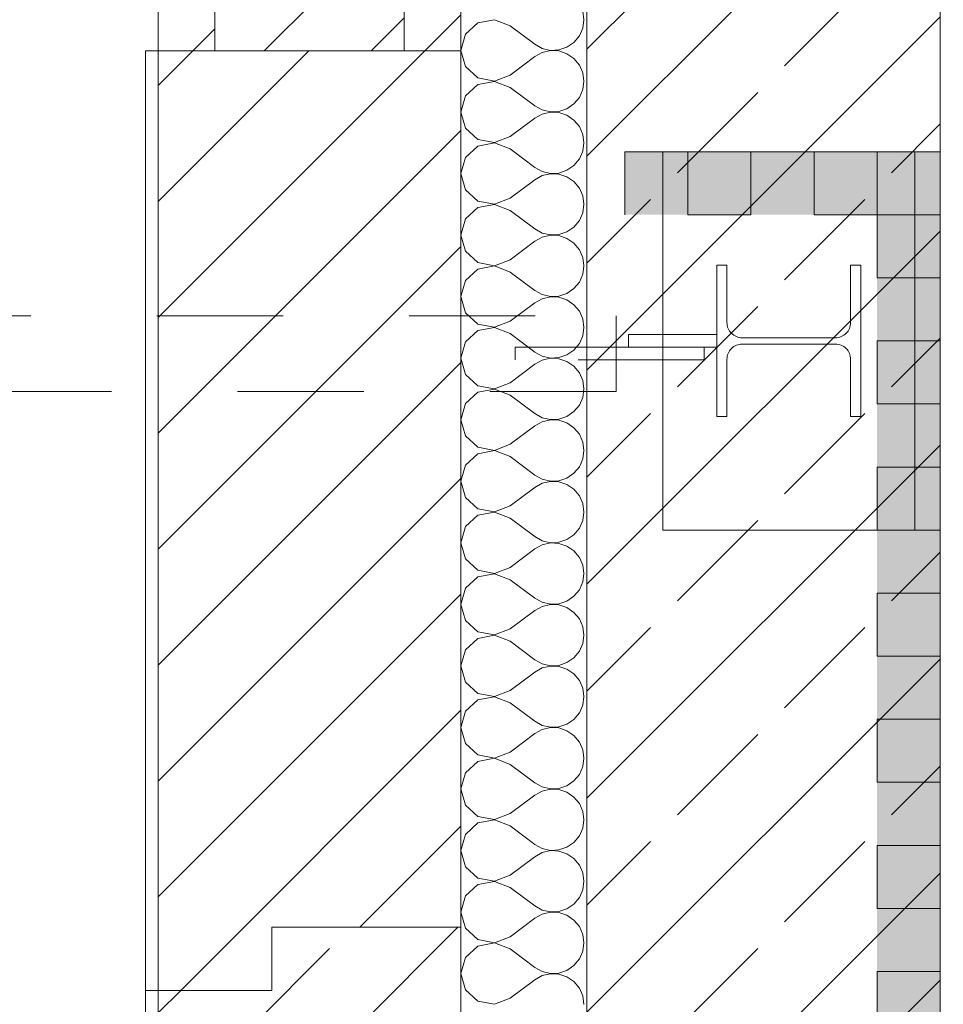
# Model space of a CAD drawing. Header units: metres. Extents: x -3.6 to 84.5, y -11 to 16.8.
# Tile 573 of 656: x 54.76 to 55.492, y -6.896 to -6.115. Entities that reach past the tile are written whole.
import ezdxf

# ---------------------------------------------------------------- set-up
doc = ezdxf.new("R2010")
doc.units = ezdxf.units.M
doc.header["$MEASUREMENT"] = 0
doc.linetypes.add('Strichlinie eng', pattern=[0.115, 0.075, -0.04])
doc.linetypes.add('Wipeout_Contour', pattern=[1, 0, -1])
for name, color, linetype in [('152 - Bemaßung_ Beschriftung.Ausbau', 7, 'Continuous'), ('301 - Elemente.Linie', 7, 'Continuous'), ('302 - Elemente.Schraffur', 7, 'Continuous'), ('603 - Struktur.Bodenplatte_ Decke Roh', 7, 'Continuous')]:
    doc.layers.add(name, color=color, linetype=linetype)
doc.styles.add('ERSTELLTER_STIL_2', font='txt')
doc.dimstyles.new('ERSTELLTER_STIL__3', dxfattribs={"dimtxt": 0.1, "dimasz": 0.0532, "dimexe": 0.18, "dimexo": 0.0625, "dimgap": 0, "dimtad": 1, "dimtih": 1, "dimtoh": 1, "dimzin": 0, "dimdsep": 46, "dimtxsty": 'ERSTELLTER_STIL_2', "dimblk": 'ARROWHEAD_2', "dimblk1": 'ARROWHEAD_2', "dimblk2": 'ARROWHEAD_2', "dimcen": 0.09, "dimse1": 1, "dimse2": 1, "dimclrd": 7, "dimclre": 7, "dimclrt": 7, "dimazin": 0, "dimtfac": 1, "dimtdec": 4, "dimtmove": 0, "dimatfit": 3, "dimfxl": 1, "dimtolj": 1, "dimtzin": 0, "dimarcsym": 0})
pattern_1 = [(45, (0, 0), (-0.08485281, 0.08485281), []), (45, (-0.04243, 0.04243), (-0.08485281, 0.08485281), [0.09, -0.03])]
pattern_2 = [(45, (0, 0), (-0.04596194, 0.04596194), [])]
pattern_3 = [(45, (0, 0), (-0.01767767, 0.01767767), [0, -0.025])]

# ---------------------------------------------------------------- blocks, each defined once
blk = doc.blocks.new('*X4')
at = {"layer": '302 - Elemente.Schraffur', "color": 7, "linetype": 'Continuous', "lineweight": 5}
for p, q in [((55.20759, -6.11529), (55.20666, -6.10862)), ((55.12348, -6.11786), (55.11363, -6.12686)), ((55.13658, -6.11539), (55.12348, -6.11786)), ((55.14903, -6.12017), (55.13658, -6.11539)), ((55.14903, -6.12017), (55.16855, -6.13481)), ((55.20666, -6.12195), (55.20759, -6.11529)), ((55.11363, -6.12686), (55.10999, -6.13969)), ((55.19965, -6.1333), (55.20395, -6.12811)), ((55.20395, -6.12811), (55.20666, -6.12195)), ((55.16855, -6.13481), (55.17444, -6.13806)), ((55.1941, -6.13711), (55.19965, -6.1333)), ((55.10999, -6.13969), (55.11363, -6.15252)), ((55.14903, -6.15921), (55.16855, -6.14457)), ((55.17444, -6.14131), (55.16855, -6.14457)), ((55.17444, -6.13806), (55.181, -6.13959)), ((55.181, -6.13979), (55.17444, -6.14131)), ((55.181, -6.13959), (55.18772, -6.13926)), ((55.18772, -6.14011), (55.181, -6.13979)), ((55.18772, -6.13926), (55.1941, -6.13711)), ((55.1941, -6.14226), (55.18772, -6.14011)), ((55.19965, -6.14608), (55.1941, -6.14226)), ((55.20395, -6.15126), (55.19965, -6.14608)), ((55.20666, -6.15742), (55.20395, -6.15126)), ((55.11363, -6.15252), (55.12348, -6.16151)), ((55.13658, -6.16399), (55.14903, -6.15921)), ((55.20759, -6.16409), (55.20666, -6.15742)), ((55.12348, -6.16666), (55.11363, -6.17566)), ((55.12348, -6.16151), (55.13658, -6.16399)), ((55.13658, -6.16419), (55.12348, -6.16666)), ((55.14903, -6.16897), (55.13658, -6.16419)), ((55.20666, -6.17076), (55.20759, -6.16409)), ((55.11363, -6.17566), (55.10999, -6.18849)), ((55.14903, -6.16897), (55.16855, -6.18361)), ((55.20395, -6.17692), (55.20666, -6.17076)), ((55.16855, -6.18361), (55.17444, -6.18687)), ((55.1941, -6.18591), (55.19965, -6.1821)), ((55.19965, -6.1821), (55.20395, -6.17692)), ((55.10999, -6.18849), (55.11363, -6.20132)), ((55.17444, -6.19011), (55.16855, -6.19337)), ((55.17444, -6.18687), (55.181, -6.18839)), ((55.181, -6.18859), (55.17444, -6.19011)), ((55.181, -6.18839), (55.18772, -6.18806)), ((55.18772, -6.18891), (55.181, -6.18859)), ((55.18772, -6.18806), (55.1941, -6.18591)), ((55.1941, -6.19106), (55.18772, -6.18891)), ((55.19965, -6.19488), (55.1941, -6.19106)), ((55.14903, -6.20801), (55.16855, -6.19337)), ((55.20395, -6.20006), (55.19965, -6.19488)), ((55.11363, -6.20132), (55.12348, -6.21031)), ((55.20666, -6.20622), (55.20395, -6.20006)), ((55.20759, -6.21289), (55.20666, -6.20622)), ((55.12348, -6.21031), (55.13658, -6.21279)), ((55.13658, -6.21299), (55.12348, -6.21546)), ((55.13658, -6.21279), (55.14903, -6.20801)), ((55.14903, -6.21777), (55.13658, -6.21299)), ((55.20666, -6.21956), (55.20759, -6.21289)), ((55.12348, -6.21546), (55.11363, -6.22446)), ((55.14903, -6.21777), (55.16855, -6.23241)), ((55.20395, -6.22572), (55.20666, -6.21956)), ((55.11363, -6.22446), (55.10999, -6.23729)), ((55.19965, -6.2309), (55.20395, -6.22572)), ((55.10999, -6.23729), (55.11363, -6.25012)), ((55.16855, -6.23241), (55.17444, -6.23567)), ((55.17444, -6.23567), (55.181, -6.23719)), ((55.181, -6.23739), (55.17444, -6.23891)), ((55.181, -6.23719), (55.18772, -6.23686)), ((55.18772, -6.23771), (55.181, -6.23739)), ((55.18772, -6.23686), (55.1941, -6.23471)), ((55.1941, -6.23986), (55.18772, -6.23771)), ((55.1941, -6.23471), (55.19965, -6.2309)), ((55.14903, -6.25681), (55.16855, -6.24217)), ((55.17444, -6.23891), (55.16855, -6.24217)), ((55.19965, -6.24368), (55.1941, -6.23986)), ((55.20395, -6.24886), (55.19965, -6.24368)), ((55.11363, -6.25012), (55.12348, -6.25911)), ((55.20666, -6.25502), (55.20395, -6.24886)), ((55.12348, -6.25911), (55.13658, -6.26159)), ((55.13658, -6.26159), (55.14903, -6.25681)), ((55.20759, -6.26169), (55.20666, -6.25502)), ((55.20666, -6.26836), (55.20759, -6.26169)), ((55.12348, -6.26426), (55.11363, -6.27326)), ((55.13658, -6.26179), (55.12348, -6.26426)), ((55.14903, -6.26657), (55.13658, -6.26179)), ((55.14903, -6.26657), (55.16855, -6.28121)), ((55.20395, -6.27452), (55.20666, -6.26836)), ((55.11363, -6.27326), (55.10999, -6.28609)), ((55.19965, -6.2797), (55.20395, -6.27452)), ((55.16855, -6.28121), (55.17444, -6.28447)), ((55.17444, -6.28447), (55.181, -6.28599)), ((55.18772, -6.28566), (55.1941, -6.28351)), ((55.1941, -6.28351), (55.19965, -6.2797)), ((55.10999, -6.28609), (55.11363, -6.29892)), ((55.14903, -6.30561), (55.16855, -6.29097)), ((55.17444, -6.28771), (55.16855, -6.29097)), ((55.181, -6.28619), (55.17444, -6.28771)), ((55.181, -6.28599), (55.18772, -6.28566)), ((55.18772, -6.28651), (55.181, -6.28619)), ((55.1941, -6.28867), (55.18772, -6.28651)), ((55.19965, -6.29248), (55.1941, -6.28867)), ((55.20395, -6.29766), (55.19965, -6.29248)), ((55.11363, -6.29892), (55.12348, -6.30791)), ((55.20666, -6.30382), (55.20395, -6.29766)), ((55.12348, -6.30791), (55.13658, -6.31039)), ((55.13658, -6.31039), (55.14903, -6.30561)), ((55.20759, -6.31049), (55.20666, -6.30382)), ((55.12348, -6.31307), (55.11363, -6.32206)), ((55.13658, -6.31059), (55.12348, -6.31307)), ((55.14903, -6.31537), (55.13658, -6.31059)), ((55.14903, -6.31537), (55.16855, -6.33001)), ((55.20666, -6.31716), (55.20759, -6.31049)), ((55.11363, -6.32206), (55.10999, -6.33489)), ((55.19965, -6.3285), (55.20395, -6.32332)), ((55.20395, -6.32332), (55.20666, -6.31716)), ((55.16855, -6.33001), (55.17444, -6.33327)), ((55.1941, -6.33231), (55.19965, -6.3285)), ((55.10999, -6.33489), (55.11363, -6.34772)), ((55.14903, -6.35441), (55.16855, -6.33977)), ((55.17444, -6.33651), (55.16855, -6.33977)), ((55.17444, -6.33327), (55.181, -6.33479)), ((55.181, -6.33499), (55.17444, -6.33651)), ((55.181, -6.33479), (55.18772, -6.33446)), ((55.18772, -6.33531), (55.181, -6.33499)), ((55.18772, -6.33446), (55.1941, -6.33231)), ((55.1941, -6.33747), (55.18772, -6.33531)), ((55.19965, -6.34128), (55.1941, -6.33747)), ((55.20395, -6.34646), (55.19965, -6.34128)), ((55.20666, -6.35262), (55.20395, -6.34646)), ((55.11363, -6.34772), (55.12348, -6.35671)), ((55.13658, -6.35919), (55.14903, -6.35441)), ((55.20759, -6.35929), (55.20666, -6.35262)), ((55.12348, -6.36187), (55.11363, -6.37086)), ((55.12348, -6.35671), (55.13658, -6.35919)), ((55.13658, -6.35939), (55.12348, -6.36187)), ((55.14903, -6.36417), (55.13658, -6.35939)), ((55.20666, -6.36596), (55.20759, -6.35929)), ((55.11363, -6.37086), (55.10999, -6.38369)), ((55.14903, -6.36417), (55.16855, -6.37881)), ((55.20395, -6.37212), (55.20666, -6.36596)), ((55.16855, -6.37881), (55.17444, -6.38207)), ((55.1941, -6.38111), (55.19965, -6.3773)), ((55.19965, -6.3773), (55.20395, -6.37212)), ((55.10999, -6.38369), (55.11363, -6.39652)), ((55.17444, -6.38531), (55.16855, -6.38857)), ((55.17444, -6.38207), (55.181, -6.38359)), ((55.181, -6.38379), (55.17444, -6.38531)), ((55.181, -6.38359), (55.18772, -6.38327)), ((55.18772, -6.38412), (55.181, -6.38379)), ((55.18772, -6.38327), (55.1941, -6.38111)), ((55.1941, -6.38627), (55.18772, -6.38412)), ((55.19965, -6.39008), (55.1941, -6.38627)), ((55.14903, -6.40321), (55.16855, -6.38857)), ((55.20395, -6.39526), (55.19965, -6.39008)), ((55.11363, -6.39652), (55.12348, -6.40551)), ((55.20666, -6.40142), (55.20395, -6.39526)), ((55.20759, -6.40809), (55.20666, -6.40142)), ((55.12348, -6.40551), (55.13658, -6.40799)), ((55.13658, -6.40819), (55.12348, -6.41067)), ((55.13658, -6.40799), (55.14903, -6.40321)), ((55.14903, -6.41297), (55.13658, -6.40819)), ((55.20666, -6.41476), (55.20759, -6.40809)), ((55.12348, -6.41067), (55.11363, -6.41966)), ((55.14903, -6.41297), (55.16855, -6.42761)), ((55.20395, -6.42092), (55.20666, -6.41476)), ((55.11363, -6.41966), (55.10999, -6.43249)), ((55.19965, -6.4261), (55.20395, -6.42092)), ((55.10999, -6.43249), (55.11363, -6.44532)), ((55.16855, -6.42761), (55.17444, -6.43087)), ((55.17444, -6.43087), (55.181, -6.43239)), ((55.181, -6.43259), (55.17444, -6.43411)), ((55.181, -6.43239), (55.18772, -6.43207)), ((55.18772, -6.43292), (55.181, -6.43259)), ((55.18772, -6.43207), (55.1941, -6.42991)), ((55.1941, -6.43507), (55.18772, -6.43292)), ((55.1941, -6.42991), (55.19965, -6.4261)), ((55.14903, -6.45201), (55.16855, -6.43737)), ((55.17444, -6.43411), (55.16855, -6.43737)), ((55.19965, -6.43888), (55.1941, -6.43507)), ((55.20395, -6.44406), (55.19965, -6.43888)), ((55.11363, -6.44532), (55.12348, -6.45432)), ((55.20666, -6.45022), (55.20395, -6.44406)), ((55.12348, -6.45432), (55.13658, -6.45679)), ((55.13658, -6.45679), (55.14903, -6.45201)), ((55.20759, -6.45689), (55.20666, -6.45022)), ((55.12348, -6.45947), (55.11363, -6.46846)), ((55.13658, -6.45699), (55.12348, -6.45947)), ((55.14903, -6.46177), (55.13658, -6.45699)), ((55.14903, -6.46177), (55.16855, -6.47641)), ((55.20395, -6.46972), (55.20666, -6.46356)), ((55.20666, -6.46356), (55.20759, -6.45689)), ((55.11363, -6.46846), (55.10999, -6.48129)), ((55.19965, -6.4749), (55.20395, -6.46972)), ((55.16855, -6.47641), (55.17444, -6.47967)), ((55.17444, -6.47967), (55.181, -6.48119)), ((55.18772, -6.48087), (55.1941, -6.47872)), ((55.1941, -6.47872), (55.19965, -6.4749)), ((55.10999, -6.48129), (55.11363, -6.49412)), ((55.14903, -6.50081), (55.16855, -6.48617)), ((55.17444, -6.48291), (55.16855, -6.48617)), ((55.181, -6.48139), (55.17444, -6.48291)), ((55.181, -6.48119), (55.18772, -6.48087)), ((55.18772, -6.48172), (55.181, -6.48139)), ((55.1941, -6.48387), (55.18772, -6.48172)), ((55.19965, -6.48768), (55.1941, -6.48387)), ((55.20395, -6.49286), (55.19965, -6.48768)), ((55.11363, -6.49412), (55.12348, -6.50312)), ((55.20666, -6.49902), (55.20395, -6.49286)), ((55.12348, -6.50312), (55.13658, -6.50559)), ((55.13658, -6.50559), (55.14903, -6.50081)), ((55.20759, -6.50569), (55.20666, -6.49902)), ((55.12348, -6.50827), (55.11363, -6.51726)), ((55.13658, -6.50579), (55.12348, -6.50827)), ((55.14903, -6.51057), (55.13658, -6.50579)), ((55.14903, -6.51057), (55.16855, -6.52521)), ((55.20666, -6.51236), (55.20759, -6.50569)), ((55.11363, -6.51726), (55.10999, -6.53009)), ((55.19965, -6.5237), (55.20395, -6.51852)), ((55.20395, -6.51852), (55.20666, -6.51236)), ((55.16855, -6.52521), (55.17444, -6.52847)), ((55.1941, -6.52752), (55.19965, -6.5237)), ((55.10999, -6.53009), (55.11363, -6.54292)), ((55.17444, -6.53171), (55.16855, -6.53497)), ((55.17444, -6.52847), (55.181, -6.52999)), ((55.181, -6.53019), (55.17444, -6.53171)), ((55.181, -6.52999), (55.18772, -6.52967)), ((55.18772, -6.53052), (55.181, -6.53019)), ((55.18772, -6.52967), (55.1941, -6.52752)), ((55.1941, -6.53267), (55.18772, -6.53052)), ((55.19965, -6.53648), (55.1941, -6.53267)), ((55.14903, -6.54961), (55.16855, -6.53497)), ((55.20395, -6.54166), (55.19965, -6.53648)), ((55.20666, -6.54782), (55.20395, -6.54166)), ((55.11363, -6.54292), (55.12348, -6.55192)), ((55.13658, -6.55439), (55.14903, -6.54961)), ((55.20759, -6.55449), (55.20666, -6.54782)), ((55.12348, -6.55707), (55.11363, -6.56606)), ((55.12348, -6.55192), (55.13658, -6.55439)), ((55.13658, -6.55459), (55.12348, -6.55707)), ((55.14903, -6.55937), (55.13658, -6.55459)), ((55.20666, -6.56116), (55.20759, -6.55449)), ((55.11363, -6.56606), (55.10999, -6.57889)), ((55.14903, -6.55937), (55.16855, -6.57401)), ((55.20395, -6.56732), (55.20666, -6.56116)), ((55.1941, -6.57632), (55.19965, -6.5725)), ((55.19965, -6.5725), (55.20395, -6.56732)), ((55.10999, -6.57889), (55.11363, -6.59172)), ((55.16855, -6.57401), (55.17444, -6.57727)), ((55.17444, -6.58052), (55.16855, -6.58377)), ((55.17444, -6.57727), (55.181, -6.57879)), ((55.181, -6.57899), (55.17444, -6.58052)), ((55.181, -6.57879), (55.18772, -6.57847)), ((55.18772, -6.57932), (55.181, -6.57899)), ((55.18772, -6.57847), (55.1941, -6.57632)), ((55.1941, -6.58147), (55.18772, -6.57932)), ((55.19965, -6.58528), (55.1941, -6.58147)), ((55.14903, -6.59841), (55.16855, -6.58377)), ((55.20395, -6.59046), (55.19965, -6.58528)), ((55.11363, -6.59172), (55.12348, -6.60072)), ((55.20666, -6.59663), (55.20395, -6.59046)), ((55.20759, -6.60329), (55.20666, -6.59663)), ((55.12348, -6.60072), (55.13658, -6.60319)), ((55.13658, -6.60339), (55.12348, -6.60587)), ((55.13658, -6.60319), (55.14903, -6.59841)), ((55.14903, -6.60817), (55.13658, -6.60339)), ((55.20666, -6.60996), (55.20759, -6.60329)), ((55.12348, -6.60587), (55.11363, -6.61487)), ((55.14903, -6.60817), (55.16855, -6.62281)), ((55.20395, -6.61612), (55.20666, -6.60996)), ((55.11363, -6.61487), (55.10999, -6.62769)), ((55.19965, -6.6213), (55.20395, -6.61612)), ((55.10999, -6.62769), (55.11363, -6.64052)), ((55.16855, -6.62281), (55.17444, -6.62607)), ((55.17444, -6.62607), (55.181, -6.62759)), ((55.181, -6.62779), (55.17444, -6.62932)), ((55.181, -6.62759), (55.18772, -6.62727)), ((55.18772, -6.62812), (55.181, -6.62779)), ((55.18772, -6.62727), (55.1941, -6.62512)), ((55.1941, -6.63027), (55.18772, -6.62812)), ((55.1941, -6.62512), (55.19965, -6.6213)), ((55.14903, -6.64721), (55.16855, -6.63257)), ((55.17444, -6.62932), (55.16855, -6.63257)), ((55.19965, -6.63408), (55.1941, -6.63027)), ((55.20395, -6.63927), (55.19965, -6.63408)), ((55.11363, -6.64052), (55.12348, -6.64952)), ((55.20666, -6.64543), (55.20395, -6.63927)), ((55.12348, -6.64952), (55.13658, -6.652)), ((55.13658, -6.652), (55.14903, -6.64721)), ((55.20759, -6.65209), (55.20666, -6.64543)), ((55.12348, -6.65467), (55.11363, -6.66367)), ((55.13658, -6.65219), (55.12348, -6.65467)), ((55.14903, -6.65697), (55.13658, -6.65219)), ((55.14903, -6.65697), (55.16855, -6.67161)), ((55.20395, -6.66492), (55.20666, -6.65876)), ((55.20666, -6.65876), (55.20759, -6.65209)), ((55.11363, -6.66367), (55.10999, -6.67649)), ((55.19965, -6.67011), (55.20395, -6.66492)), ((55.16855, -6.67161), (55.17444, -6.67487)), ((55.17444, -6.67487), (55.181, -6.6764)), ((55.18772, -6.67607), (55.1941, -6.67392)), ((55.1941, -6.67392), (55.19965, -6.67011)), ((55.10999, -6.67649), (55.11363, -6.68932)), ((55.14903, -6.69601), (55.16855, -6.68137)), ((55.17444, -6.67812), (55.16855, -6.68137)), ((55.181, -6.67659), (55.17444, -6.67812)), ((55.181, -6.6764), (55.18772, -6.67607)), ((55.18772, -6.67692), (55.181, -6.67659)), ((55.1941, -6.67907), (55.18772, -6.67692)), ((55.19965, -6.68288), (55.1941, -6.67907)), ((55.20395, -6.68807), (55.19965, -6.68288)), ((55.11363, -6.68932), (55.12348, -6.69832)), ((55.20666, -6.69423), (55.20395, -6.68807)), ((55.12348, -6.69832), (55.13658, -6.7008)), ((55.13658, -6.7008), (55.14903, -6.69601)), ((55.20759, -6.70089), (55.20666, -6.69423)), ((55.12348, -6.70347), (55.11363, -6.71247)), ((55.13658, -6.70099), (55.12348, -6.70347)), ((55.14903, -6.70577), (55.13658, -6.70099)), ((55.14903, -6.70577), (55.16855, -6.72041)), ((55.20666, -6.70756), (55.20759, -6.70089)), ((55.11363, -6.71247), (55.10999, -6.72529)), ((55.19965, -6.71891), (55.20395, -6.71372)), ((55.20395, -6.71372), (55.20666, -6.70756)), ((55.16855, -6.72041), (55.17444, -6.72367)), ((55.1941, -6.72272), (55.19965, -6.71891)), ((55.10999, -6.72529), (55.11363, -6.73812)), ((55.17444, -6.72692), (55.16855, -6.73017)), ((55.17444, -6.72367), (55.181, -6.7252)), ((55.181, -6.72539), (55.17444, -6.72692)), ((55.181, -6.7252), (55.18772, -6.72487)), ((55.18772, -6.72572), (55.181, -6.72539)), ((55.18772, -6.72487), (55.1941, -6.72272)), ((55.1941, -6.72787), (55.18772, -6.72572)), ((55.19965, -6.73168), (55.1941, -6.72787)), ((55.14903, -6.74481), (55.16855, -6.73017)), ((55.20395, -6.73687), (55.19965, -6.73168)), ((55.20666, -6.74303), (55.20395, -6.73687)), ((55.11363, -6.73812), (55.12348, -6.74712)), ((55.13658, -6.7496), (55.14903, -6.74481)), ((55.20759, -6.74969), (55.20666, -6.74303)), ((55.12348, -6.75227), (55.11363, -6.76127)), ((55.12348, -6.74712), (55.13658, -6.7496)), ((55.13658, -6.74979), (55.12348, -6.75227)), ((55.14903, -6.75457), (55.13658, -6.74979)), ((55.20666, -6.75636), (55.20759, -6.74969)), ((55.11363, -6.76127), (55.10999, -6.7741)), ((55.14903, -6.75457), (55.16855, -6.76922)), ((55.20395, -6.76252), (55.20666, -6.75636)), ((55.1941, -6.77152), (55.19965, -6.76771)), ((55.19965, -6.76771), (55.20395, -6.76252)), ((55.10999, -6.7741), (55.11363, -6.78692)), ((55.16855, -6.76922), (55.17444, -6.77247)), ((55.17444, -6.77572), (55.16855, -6.77898)), ((55.17444, -6.77247), (55.181, -6.774)), ((55.181, -6.77419), (55.17444, -6.77572)), ((55.181, -6.774), (55.18772, -6.77367)), ((55.18772, -6.77452), (55.181, -6.77419)), ((55.18772, -6.77367), (55.1941, -6.77152)), ((55.1941, -6.77667), (55.18772, -6.77452)), ((55.19965, -6.78048), (55.1941, -6.77667)), ((55.14903, -6.79362), (55.16855, -6.77898)), ((55.20395, -6.78567), (55.19965, -6.78048)), ((55.11363, -6.78692), (55.12348, -6.79592)), ((55.20666, -6.79183), (55.20395, -6.78567)), ((55.20759, -6.7985), (55.20666, -6.79183)), ((55.12348, -6.79592), (55.13658, -6.7984)), ((55.13658, -6.79859), (55.12348, -6.80107)), ((55.13658, -6.7984), (55.14903, -6.79362)), ((55.14903, -6.80338), (55.13658, -6.79859)), ((55.20666, -6.80516), (55.20759, -6.7985)), ((55.12348, -6.80107), (55.11363, -6.81007)), ((55.14903, -6.80338), (55.16855, -6.81802)), ((55.20395, -6.81132), (55.20666, -6.80516)), ((55.11363, -6.81007), (55.10999, -6.8229)), ((55.19965, -6.81651), (55.20395, -6.81132)), ((55.10999, -6.8229), (55.11363, -6.83572)), ((55.16855, -6.81802), (55.17444, -6.82127)), ((55.17444, -6.82127), (55.181, -6.8228)), ((55.181, -6.82299), (55.17444, -6.82452)), ((55.181, -6.8228), (55.18772, -6.82247)), ((55.18772, -6.82332), (55.181, -6.82299)), ((55.18772, -6.82247), (55.1941, -6.82032)), ((55.1941, -6.82547), (55.18772, -6.82332)), ((55.1941, -6.82032), (55.19965, -6.81651)), ((55.14903, -6.84242), (55.16855, -6.82778)), ((55.17444, -6.82452), (55.16855, -6.82778)), ((55.19965, -6.82928), (55.1941, -6.82547)), ((55.20395, -6.83447), (55.19965, -6.82928)), ((55.11363, -6.83572), (55.12348, -6.84472)), ((55.20666, -6.84063), (55.20395, -6.83447)), ((55.12348, -6.84472), (55.13658, -6.8472)), ((55.13658, -6.8472), (55.14903, -6.84242)), ((55.20759, -6.8473), (55.20666, -6.84063)), ((55.12348, -6.84987), (55.11363, -6.85887)), ((55.13658, -6.84739), (55.12348, -6.84987)), ((55.14903, -6.85218), (55.13658, -6.84739)), ((55.14903, -6.85218), (55.16855, -6.86682)), ((55.20395, -6.86012), (55.20666, -6.85396)), ((55.20666, -6.85396), (55.20759, -6.8473)), ((55.11363, -6.85887), (55.10999, -6.8717)), ((55.19965, -6.86531), (55.20395, -6.86012)), ((55.16855, -6.86682), (55.17444, -6.87007)), ((55.17444, -6.87007), (55.181, -6.8716)), ((55.18772, -6.87127), (55.1941, -6.86912)), ((55.1941, -6.86912), (55.19965, -6.86531)), ((55.10999, -6.8717), (55.11363, -6.88452)), ((55.14903, -6.89122), (55.16855, -6.87658)), ((55.17444, -6.87332), (55.16855, -6.87658)), ((55.181, -6.87179), (55.17444, -6.87332)), ((55.181, -6.8716), (55.18772, -6.87127)), ((55.18772, -6.87212), (55.181, -6.87179)), ((55.1941, -6.87427), (55.18772, -6.87212)), ((55.19965, -6.87808), (55.1941, -6.87427)), ((55.20395, -6.88327), (55.19965, -6.87808)), ((55.11363, -6.88452), (55.12348, -6.89352)), ((55.20666, -6.88943), (55.20395, -6.88327)), ((55.12348, -6.89352), (55.13658, -6.896)), ((55.13658, -6.896), (55.14903, -6.89122)), ((55.20759, -6.8961), (55.20666, -6.88943))]:
    blk.add_line(p, q, dxfattribs=at)
blk = doc.blocks.new('*D297')
at = {"layer": '152 - Bemaßung_ Beschriftung.Ausbau', "color": 7, "linetype": 'Continuous', "lineweight": 5}
for p, q in [((47.43999, -9.1375), (47.43999, -9.0325)), ((47.4602, -9.05), (47.41978, -9.12)), ((62.05523, -9.05), (62.01482, -9.12)), ((47.28999, -9.085), (47.43999, -9.085)), ((47.43999, -9.085), (62.03503, -9.085))]:
    blk.add_line(p, q, dxfattribs=at)
at = {"layer": '152 - Bemaßung_ Beschriftung.Ausbau', "color": 7, "lineweight": 5, "insert": (54.54149, -9.08441), "char_height": 0.1, "attachment_point": 7, "style": 'ERSTELLTER_STIL_2'}
blk.add_mtext('\\A1;{\\pql;\\fArial|b0|i0|c0|p38;14,59\\fArial|b0|i0|c0|p38;\\A1{\\H.66x;\\S5^  ;}}', dxfattribs=at)
blk = doc.blocks.new('ARROWHEAD_2')
at = {"color": 0, "linetype": 'Continuous', "lineweight": 0}
for p, q in [((-0.378, -0.655), (0.378, 0.655)), ((0, 0), (-1, 0))]:
    blk.add_line(p, q, dxfattribs=at)
blk = doc.blocks.new('*D298')
at = {"layer": '152 - Bemaßung_ Beschriftung.Ausbau', "color": 7, "linetype": 'Continuous', "lineweight": 5}
for p, q in [((62.03503, -9.1375), (62.03503, -9.0325)), ((62.05523, -9.05), (62.01482, -9.12)), ((62.29523, -9.05), (62.25482, -9.12)), ((47.43999, -9.085), (62.03503, -9.085)), ((62.03503, -9.085), (62.27503, -9.085))]:
    blk.add_line(p, q, dxfattribs=at)
at = {"layer": '152 - Bemaßung_ Beschriftung.Ausbau', "color": 7, "lineweight": 5, "insert": (62.07914, -9.065), "char_height": 0.1, "attachment_point": 7, "style": 'ERSTELLTER_STIL_2'}
blk.add_mtext('\\A1;{\\pql;\\fArial|b0|i0|c0|p38;24}', dxfattribs=at)
blk = doc.blocks.new('*D485')
at = {"layer": '152 - Bemaßung_ Beschriftung.Ausbau', "color": 7, "linetype": 'Continuous', "lineweight": 5}
for p, q in [((52.25, -10.1375), (52.25, -10.0325)), ((52.27021, -10.05), (52.22979, -10.12)), ((54.89019, -10.05), (54.84978, -10.12)), ((52.11, -10.085), (52.25, -10.085)), ((52.25, -10.085), (54.86999, -10.085))]:
    blk.add_line(p, q, dxfattribs=at)
at = {"layer": '152 - Bemaßung_ Beschriftung.Ausbau', "color": 7, "lineweight": 5, "insert": (53.42696, -10.065), "char_height": 0.1, "attachment_point": 7, "style": 'ERSTELLTER_STIL_2'}
blk.add_mtext('\\A1;{\\pql;\\fArial|b0|i0|c0|p38;2,62}', dxfattribs=at)
blk = doc.blocks.new('*D488')
at = {"layer": '152 - Bemaßung_ Beschriftung.Ausbau', "color": 7, "linetype": 'Continuous', "lineweight": 5}
for p, q in [((55.20999, -10.1375), (55.20999, -10.0325)), ((62.42503, -10.1375), (62.42503, -10.0325)), ((55.2302, -10.05), (55.18978, -10.12)), ((62.40482, -10.12), (62.44523, -10.05)), ((55.10999, -10.085), (55.20999, -10.085)), ((55.20999, -10.085), (62.42503, -10.085)), ((62.42503, -10.085), (62.45926, -10.085))]:
    blk.add_line(p, q, dxfattribs=at)
at = {"layer": '152 - Bemaßung_ Beschriftung.Ausbau', "color": 7, "lineweight": 5, "char_height": 0.1, "attachment_point": 7, "style": 'ERSTELLTER_STIL_2'}
for s, insert in [('\\A1;{\\pql;\\fArial|b0|i0|c0|p38;7,21\\fArial|b0|i0|c0|p38;\\A1{\\H.66x;\\S5^  ;}}', (58.73532, -10.08441)), ('\\A1;{\\pql;\\fArial|b0|i0|c0|p38;10}', (55.23022, -10.065))]:
    blk.add_mtext(s, dxfattribs=dict(at, insert=insert))
blk = doc.blocks.new('*D526')
at = {"layer": '152 - Bemaßung_ Beschriftung.Ausbau', "color": 7, "linetype": 'Continuous', "lineweight": 5}
for p, q in [((54.67999, -9.6375), (54.67999, -9.5325)), ((54.7002, -9.55), (54.65978, -9.62)), ((58.0002, -9.55), (57.95978, -9.62)), ((54.37999, -9.585), (54.67999, -9.585)), ((54.67999, -9.585), (57.97999, -9.585))]:
    blk.add_line(p, q, dxfattribs=at)
at = {"layer": '152 - Bemaßung_ Beschriftung.Ausbau', "color": 7, "lineweight": 5, "insert": (56.19696, -9.565), "char_height": 0.1, "attachment_point": 7, "style": 'ERSTELLTER_STIL_2'}
blk.add_mtext('\\A1;{\\pql;\\fArial|b0|i0|c0|p38;3,30}', dxfattribs=at)
blk = doc.blocks.new('*D527')
at = {"layer": '152 - Bemaßung_ Beschriftung.Ausbau', "color": 7, "linetype": 'Continuous', "lineweight": 5}
for p, q in [((57.97999, -9.6375), (57.97999, -9.5325)), ((58.0002, -9.55), (57.95978, -9.62)), ((58.3002, -9.55), (58.25978, -9.62)), ((54.67999, -9.585), (57.97999, -9.585)), ((57.97999, -9.585), (58.27999, -9.585))]:
    blk.add_line(p, q, dxfattribs=at)
at = {"layer": '152 - Bemaßung_ Beschriftung.Ausbau', "color": 7, "lineweight": 5, "insert": (58.0541, -9.565), "char_height": 0.1, "attachment_point": 7, "style": 'ERSTELLTER_STIL_2'}
blk.add_mtext('\\A1;{\\pql;\\fArial|b0|i0|c0|p38;30}', dxfattribs=at)
blk = doc.blocks.new('*D641')
at = {"layer": '152 - Bemaßung_ Beschriftung.Ausbau', "color": 7, "linetype": 'Continuous', "lineweight": 5}
for p, q in [((54.82999, -0.71752), (54.82999, -0.61252)), ((54.86999, -0.71752), (54.86999, -0.61252)), ((54.8502, -0.63002), (54.80978, -0.70002)), ((54.89019, -0.63002), (54.84978, -0.70002)), ((54.82999, -0.66502), (54.86999, -0.66502))]:
    blk.add_line(p, q, dxfattribs=at)
blk = doc.blocks.new('*D642')
at = {"layer": '152 - Bemaßung_ Beschriftung.Ausbau', "color": 7, "linetype": 'Continuous', "lineweight": 5}
for p, q in [((54.86999, -0.71752), (54.86999, -0.61252)), ((55.10999, -0.71752), (55.10999, -0.61252)), ((54.89019, -0.63002), (54.84978, -0.70002)), ((55.1302, -0.63002), (55.08978, -0.70002)), ((54.86999, -0.66502), (55.10999, -0.66502))]:
    blk.add_line(p, q, dxfattribs=at)
at = {"color": 254, "linetype": 'Wipeout_Contour', "lineweight": 0, "ltscale": 219.982157}
blk.add_wipeout([(54.89535, -0.66377), (55.08462, -0.66377), (55.08462, -0.52627), (54.89535, -0.52627)], dxfattribs=at).dxf.layer = '152 - Bemaßung_ Beschriftung.Ausbau'
at = {"layer": '152 - Bemaßung_ Beschriftung.Ausbau', "color": 7, "lineweight": 5, "insert": (54.9141, -0.64502), "char_height": 0.1, "attachment_point": 7, "style": 'ERSTELLTER_STIL_2'}
blk.add_mtext('\\A1;{\\pql;\\fArial|b0|i0|c0|p38;24}', dxfattribs=at)
blk = doc.blocks.new('*D643')
at = {"layer": '152 - Bemaßung_ Beschriftung.Ausbau', "color": 7, "linetype": 'Continuous', "lineweight": 5}
for p, q in [((55.10999, -0.71752), (55.10999, -0.61252)), ((55.20999, -0.71752), (55.20999, -0.61252)), ((55.1302, -0.63002), (55.08978, -0.70002)), ((55.18978, -0.70002), (55.2302, -0.63002)), ((55.10999, -0.66502), (55.20999, -0.66502)), ((55.20999, -0.66502), (55.24422, -0.66502))]:
    blk.add_line(p, q, dxfattribs=at)
at = {"layer": '152 - Bemaßung_ Beschriftung.Ausbau', "color": 7, "lineweight": 5, "insert": (55.23022, -0.64502), "char_height": 0.1, "attachment_point": 7, "style": 'ERSTELLTER_STIL_2'}
blk.add_mtext('\\A1;{\\pql;\\fArial|b0|i0|c0|p38;10}', dxfattribs=at)
blk = doc.blocks.new('*D644')
at = {"layer": '152 - Bemaßung_ Beschriftung.Ausbau', "color": 7, "linetype": 'Continuous', "lineweight": 5}
for p, q in [((-0.165, -10.6375), (-0.165, -10.5325)), ((62.42503, -10.6375), (62.42503, -10.5325)), ((-0.14479, -10.55), (-0.18521, -10.62)), ((62.40482, -10.62), (62.44523, -10.55)), ((-0.19923, -10.585), (-0.165, -10.585)), ((-0.165, -10.585), (62.42503, -10.585)), ((62.42503, -10.585), (62.45926, -10.585))]:
    blk.add_line(p, q, dxfattribs=at)
at = {"layer": '152 - Bemaßung_ Beschriftung.Ausbau', "color": 7, "lineweight": 5, "insert": (30.95904, -10.565), "char_height": 0.1, "attachment_point": 7, "style": 'ERSTELLTER_STIL_2'}
blk.add_mtext('\\A1;{\\pql;\\fArial|b0|i0|c0|p38;62,59}', dxfattribs=at)

msp = doc.modelspace()

# ---------------------------------------------------------------- hatches: boundary and pattern name
at = {"layer": '302 - Elemente.Schraffur', "linetype": 'Continuous', "lineweight": 5}
h = msp.add_hatch(dxfattribs=at)
h.set_pattern_fill('Beton__Stahlbeton_0001', style=0, pattern_type=2)
h.set_pattern_definition(pattern_1)
h.paths.add_polyline_path([(55.20999, -5.87), (55.20999, -7.92), (55.48999, -7.92), (55.48999, -5.87)])
at = {"layer": '302 - Elemente.Schraffur', "linetype": 'Continuous', "lineweight": 0, "true_color": 0x002a3f}
for points in [[(55.23999, -6.22), (55.23999, -6.27), (55.48999, -6.27), (55.48999, -6.22)], [(55.48999, -6.22), (55.43999, -6.22), (55.43999, -7.87), (55.48999, -7.87)]]:
    msp.add_hatch(color=158, dxfattribs=at).paths.add_polyline_path(points)
at = {"layer": '302 - Elemente.Schraffur', "linetype": 'Continuous', "lineweight": 5}
h = msp.add_hatch(dxfattribs=at)
h.set_pattern_fill('Beton__Stahlbeton_0001', style=0, pattern_type=2)
h.set_pattern_definition(pattern_1)
h.paths.add_polyline_path([(54.95999, -6.885), (54.86999, -6.885), (54.86999, -8.085), (55.10999, -8.085), (55.10999, -6.835), (54.95999, -6.835)])

# ---------------------------------------------------------------- linework, layer by layer
at = {"layer": '301 - Elemente.Linie', "color": 7, "linetype": 'Continuous', "lineweight": 13}
msp.add_line((55.20999, -8.085), (55.20999, -5.72685), dxfattribs=at)
at = {"layer": '301 - Elemente.Linie', "color": 7, "linetype": 'Continuous', "lineweight": 18}
msp.add_line((54.85999, -6.885), (54.85999, -7.305), dxfattribs=at)
at = {"layer": '301 - Elemente.Linie', "color": 7, "linetype": 'Continuous', "lineweight": 18, "flags": 128}
msp.add_lwpolyline([(55.20999, -5.87), (55.48999, -5.87), (55.48999, -7.92), (55.20999, -7.92)], close=True, dxfattribs=at)
at = {"layer": '301 - Elemente.Linie', "color": 140, "linetype": 'Continuous', "lineweight": 18, "true_color": 0x00aaff}
for points in [[(55.23999, -6.27), (55.23999, -6.22), (55.28999, -6.22), (55.28999, -6.27), (55.33999, -6.27)], [(55.33999, -6.27), (55.33999, -6.22), (55.38999, -6.22), (55.38999, -6.27), (55.43999, -6.27)], [(55.43999, -6.27), (55.43999, -6.22), (55.48999, -6.22)], [(55.43999, -6.27), (55.48999, -6.27), (55.48999, -6.22)], [(55.43999, -6.37), (55.48999, -6.37), (55.48999, -6.32), (55.43999, -6.32), (55.43999, -6.27)], [(55.43999, -6.47), (55.48999, -6.47), (55.48999, -6.42), (55.43999, -6.42), (55.43999, -6.37)], [(55.43999, -6.57), (55.48999, -6.57), (55.48999, -6.52), (55.43999, -6.52), (55.43999, -6.47)], [(55.43999, -6.67), (55.48999, -6.67), (55.48999, -6.62), (55.43999, -6.62), (55.43999, -6.57)], [(55.43999, -6.77), (55.48999, -6.77), (55.48999, -6.72), (55.43999, -6.72), (55.43999, -6.67)], [(55.43999, -6.87), (55.48999, -6.87), (55.48999, -6.82), (55.43999, -6.82), (55.43999, -6.77)], [(55.43999, -6.97), (55.48999, -6.97), (55.48999, -6.92), (55.43999, -6.92), (55.43999, -6.87)]]:
    msp.add_lwpolyline(points, dxfattribs=at)
at = {"layer": '301 - Elemente.Linie', "color": 7, "linetype": 'Continuous', "lineweight": 9, "flags": 128}
msp.add_lwpolyline([(55.26999, -6.22), (55.46999, -6.22), (55.46999, -6.52), (55.26999, -6.52)], close=True, dxfattribs=at)
msp.add_lwpolyline([(55.26999, -6.22), (55.46999, -6.22), (55.46999, -6.52), (55.26999, -6.52)], close=True, dxfattribs=at)
at = {"layer": '301 - Elemente.Linie', "color": 7, "linetype": 'Continuous', "lineweight": 9}
msp.add_lwpolyline([(55.33299, -6.3675, -0.414214), (55.32099, -6.3555), (55.32099, -6.33275), (55.32099, -6.31), (55.31299, -6.31), (55.31299, -6.43), (55.32099, -6.43), (55.32099, -6.40725), (55.32099, -6.3845, -0.414214), (55.33299, -6.3725), (55.36999, -6.3725), (55.40699, -6.3725, -0.414214), (55.41899, -6.3845), (55.41899, -6.40725), (55.41899, -6.43), (55.42699, -6.43), (55.42699, -6.31), (55.41899, -6.31), (55.41899, -6.33275), (55.41899, -6.3555, -0.414214), (55.40699, -6.3675)], format="xyb", close=True, dxfattribs=at)
at = {"layer": '301 - Elemente.Linie', "color": 140, "linetype": 'Strichlinie eng', "lineweight": 13, "true_color": 0x00aaff}
for points in [[(55.24299, -6.375), (55.24299, -6.365), (55.31299, -6.365), (55.31299, -6.375)], [(55.15299, -6.385), (55.15299, -6.375), (55.30299, -6.375), (55.30299, -6.385)]]:
    msp.add_lwpolyline(points, close=True, dxfattribs=at)
at = {"layer": '302 - Elemente.Schraffur', "color": 7, "linetype": 'Continuous', "lineweight": 13}
msp.add_lwpolyline([(55.48999, -7.91), (55.59005, -6.1803), (57.13999, -6.07), (55.48999, -6.07)], close=True, dxfattribs=at)

# ---------------------------------------------------------------- block references
at = {"layer": '302 - Elemente.Schraffur', "color": 7, "linetype": 'Continuous', "lineweight": 5}
msp.add_blockref('*X4', (0, 0), dxfattribs=at)

# ---------------------------------------------------------------- next in the draw order: wipeouts: each hides what was drawn before it
at = {"color": 254, "linetype": 'Wipeout_Contour', "lineweight": 0, "ltscale": 442.637388}
msp.add_wipeout([(54.86999, -6.14), (54.91499, -6.14), (54.91499, -5.965), (55.06499, -5.965), (55.06499, -6.14), (55.10999, -6.14), (55.10999, -5.9), (54.86999, -5.9)], dxfattribs=at).dxf.layer = '302 - Elemente.Schraffur'

# ---------------------------------------------------------------- next in the draw order: hatches: boundary and pattern name
at = {"layer": '302 - Elemente.Schraffur', "linetype": 'Continuous', "lineweight": 5}
h = msp.add_hatch(dxfattribs=at)
h.set_pattern_fill('MW_Kalksandstein_0001', style=0, pattern_type=2)
h.set_pattern_definition(pattern_2)
h.paths.add_polyline_path([(54.86999, -6.14), (54.91499, -6.14), (54.91499, -5.965), (55.06499, -5.965), (55.06499, -6.14), (55.10999, -6.14), (55.10999, -5.9), (54.86999, -5.9)])

# ---------------------------------------------------------------- next in the draw order: wipeouts: each hides what was drawn before it
at = {"color": 254, "linetype": 'Wipeout_Contour', "lineweight": 0, "ltscale": 221.298241}
msp.add_wipeout([(54.91499, -5.965), (54.91499, -6.14), (55.06499, -6.14), (55.06499, -5.965)], dxfattribs=at).dxf.layer = '302 - Elemente.Schraffur'

# ---------------------------------------------------------------- next in the draw order: hatches: boundary and pattern name
at = {"layer": '302 - Elemente.Schraffur', "linetype": 'Continuous', "lineweight": 5}
h = msp.add_hatch(dxfattribs=at)
h.set_pattern_fill('Beton__Stahlbeton_0001', style=0, pattern_type=2)
h.set_pattern_definition(pattern_1)
h.paths.add_polyline_path([(54.91499, -5.965), (54.91499, -6.14), (55.06499, -6.14), (55.06499, -5.965)])

# ---------------------------------------------------------------- next in the draw order: wipeouts: each hides what was drawn before it
at = {"color": 254, "linetype": 'Wipeout_Contour', "lineweight": 0, "ltscale": 332.638535}
msp.add_wipeout([(54.86999, -6.885), (54.95999, -6.885), (54.95999, -6.835), (55.10999, -6.835), (55.10999, -6.14), (54.86999, -6.14)], dxfattribs=at).dxf.layer = '302 - Elemente.Schraffur'

# ---------------------------------------------------------------- next in the draw order: hatches: boundary and pattern name
at = {"layer": '302 - Elemente.Schraffur', "linetype": 'Continuous', "lineweight": 5}
h = msp.add_hatch(dxfattribs=at)
h.set_pattern_fill('MW_Kalksandstein_0001', style=0, pattern_type=2)
h.set_pattern_definition(pattern_2)
h.paths.add_polyline_path([(54.86999, -6.885), (54.95999, -6.885), (54.95999, -6.835), (55.10999, -6.835), (55.10999, -6.14), (54.86999, -6.14)])
h = msp.add_hatch(dxfattribs=at)
h.set_pattern_fill('Gips_0001', style=0, pattern_type=2)
h.set_pattern_definition(pattern_3)
h.paths.add_polyline_path([(54.86999, -6.885), (54.85999, -6.885), (54.85999, -8.085), (54.86999, -8.085)])

# ---------------------------------------------------------------- next in the draw order: linework, layer by layer
at = {"layer": '301 - Elemente.Linie', "color": 7, "linetype": 'Continuous', "lineweight": 13}
for p, q in [((54.95999, -6.835), (54.95999, -6.885)), ((54.88999, -6.885), (54.85999, -6.885)), ((54.95999, -6.885), (54.88999, -6.885))]:
    msp.add_line(p, q, dxfattribs=at)
at = {"layer": '301 - Elemente.Linie', "color": 7, "linetype": 'Continuous', "lineweight": 18}
for p, q in [((55.10999, -6.835), (54.95999, -6.835)), ((55.10999, -8.085), (55.10999, -6.835))]:
    msp.add_line(p, q, dxfattribs=at)
msp.add_lwpolyline([(55.10999, -6.835), (55.10999, -5.9)], dxfattribs=at)
at = {"layer": '301 - Elemente.Linie', "color": 7, "linetype": 'Continuous', "lineweight": 13}
msp.add_lwpolyline([(54.91499, -5.965), (55.06499, -5.965), (55.06499, -6.14), (54.91499, -6.14)], close=True, dxfattribs=at)
at = {"layer": '302 - Elemente.Schraffur', "color": 7, "linetype": 'Continuous', "lineweight": 5, "flags": 128}
msp.add_lwpolyline([(54.86999, -6.885), (54.85999, -6.885), (54.85999, -8.085), (54.86999, -8.085)], close=True, dxfattribs=at)
at = {"layer": '603 - Struktur.Bodenplatte_ Decke Roh', "color": 7, "linetype": 'Continuous', "lineweight": 18, "flags": 128}
msp.add_lwpolyline([(55.10999, -8.085), (55.10999, 0.005)], dxfattribs=at)

# ---------------------------------------------------------------- next in the draw order: dimensions: what is measured, and where the dimension line sits
at = {"layer": '152 - Bemaßung_ Beschriftung.Ausbau', "color": 7, "linetype": 'Continuous', "lineweight": 5}
dim = msp.add_linear_dim(base=(62.42503, -10.085), p1=(55.20999, -8.085), p2=(62.42503, 5.1), dimstyle='ERSTELLTER_STIL__3', dxfattribs=at)
dim.commit()
dim.dimension.update_dxf_attribs({"geometry": '*D488', "text_midpoint": (59.00026, -10.015), "dimtype": 160})

# ---------------------------------------------------------------- next in the draw order: wipeouts: each hides what was drawn before it
at = {"color": 254, "linetype": 'Wipeout_Contour', "lineweight": 0, "ltscale": 221.01624}
msp.add_wipeout([(54.85999, -6.885), (54.86999, -6.885), (54.86999, -6.14), (54.85999, -6.14)], dxfattribs=at).dxf.layer = '302 - Elemente.Schraffur'

# ---------------------------------------------------------------- next in the draw order: hatches: boundary and pattern name
at = {"layer": '302 - Elemente.Schraffur', "linetype": 'Continuous', "lineweight": 5}
h = msp.add_hatch(dxfattribs=at)
h.set_pattern_fill('Gips_0001', style=0, pattern_type=2)
h.set_pattern_definition(pattern_3)
h.paths.add_polyline_path([(54.85999, -6.885), (54.86999, -6.885), (54.86999, -6.14), (54.85999, -6.14)])

# ---------------------------------------------------------------- next in the draw order: linework, layer by layer
at = {"layer": '301 - Elemente.Linie', "color": 7, "linetype": 'Continuous', "lineweight": 13}
msp.add_lwpolyline([(54.86999, -5.9), (55.10999, -5.9), (55.10999, -6.14), (54.86999, -6.14)], close=True, dxfattribs=at)
at = {"layer": '301 - Elemente.Linie', "color": 7, "linetype": 'Continuous', "lineweight": 18, "flags": 128}
msp.add_lwpolyline([(54.85999, -6.885), (54.85999, -6.14), (55.10999, -6.14), (55.10999, -6.835), (54.95999, -6.835), (54.95999, -6.885)], close=True, dxfattribs=at)
at = {"layer": '302 - Elemente.Schraffur', "color": 7, "linetype": 'Continuous', "lineweight": 5, "flags": 128}
msp.add_lwpolyline([(54.85999, -6.885), (54.86999, -6.885), (54.86999, -6.14), (54.85999, -6.14)], close=True, dxfattribs=at)

# ---------------------------------------------------------------- next in the draw order: dimensions: what is measured, and where the dimension line sits
at = {"layer": '152 - Bemaßung_ Beschriftung.Ausbau', "color": 7, "linetype": 'Continuous', "lineweight": 5}
for base, p1, p2, picture, middle in [((62.03503, -9.085), (47.43999, 2.93566), (62.03503, 5.5375), '*D297', (54.84455, -9.015)), ((62.27503, -9.085), (62.03503, 5.5375), (62.27503, 5.5375), '*D298', (62.15537, -9.015)), ((57.97999, -9.585), (54.67999, 0.69998), (57.97999, 0.24998), '*D526', (56.32684, -9.515)), ((58.27999, -9.585), (57.97999, 0.24998), (58.27999, 0.24998), '*D527', (58.13034, -9.515)), ((54.86999, -0.66502), (54.82999, -0.37), (54.86999, -8.085), '*D641', (54.77199, -0.59502)), ((54.86999, -10.085), (52.25, -3.26), (54.86999, -8.085), '*D485', (53.55685, -10.015))]:
    dim = msp.add_linear_dim(base=base, p1=p1, p2=p2, dimstyle='ERSTELLTER_STIL__3', dxfattribs=at)
    dim.commit()
    dim.dimension.update_dxf_attribs({"geometry": picture, "text_midpoint": middle, "dimtype": 160})

# ---------------------------------------------------------------- next in the draw order: dimensions: what is measured, and where the dimension line sits
dim = msp.add_linear_dim(base=(55.10999, -0.66502), p1=(54.86999, -8.085), p2=(55.10999, -8.085), dimstyle='ERSTELLTER_STIL__3', dxfattribs=at)
dim.commit()
dim.dimension.update_dxf_attribs({"geometry": '*D642', "text_midpoint": (54.99034, -0.59502), "dimtype": 160})

# ---------------------------------------------------------------- next in the draw order: linework, layer by layer
at = {"layer": '301 - Elemente.Linie', "color": 140, "linetype": 'Strichlinie eng', "lineweight": 13, "true_color": 0x00aaff}
msp.add_lwpolyline([(54.46899, -6.41), (54.46899, -6.35), (55.23299, -6.35), (55.23299, -6.41)], close=True, dxfattribs=at)

# ---------------------------------------------------------------- next in the draw order: dimensions: what is measured, and where the dimension line sits
at = {"layer": '152 - Bemaßung_ Beschriftung.Ausbau', "color": 7, "linetype": 'Continuous', "lineweight": 5}
for base, p1, p2, picture, middle in [((62.42503, -10.585), (-0.165, -0.145), (62.42503, 5.1), '*D644', (31.12704, -10.515)), ((55.20999, -0.66502), (55.10999, -8.085), (55.20999, -8.085), '*D643', (55.30645, -0.59502))]:
    dim = msp.add_linear_dim(base=base, p1=p1, p2=p2, dimstyle='ERSTELLTER_STIL__3', dxfattribs=at)
    dim.commit()
    dim.dimension.update_dxf_attribs({"geometry": picture, "text_midpoint": middle, "dimtype": 160})

doc.saveas('drawing.dxf')
